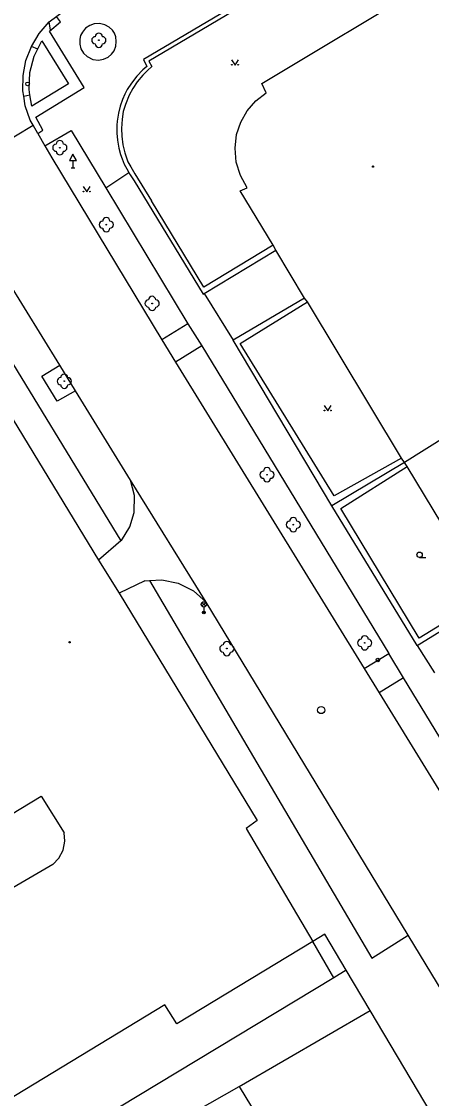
# Model space of a CAD drawing. Extents: x -599770 to -598493, y -1162076 to -1159209.
# Drawn here: x -598633.9 to -598605.2, y -1159605.2 to -1159529.8 of the extents above; entities that cross this region are included whole.
import ezdxf

# ---------------------------------------------------------------- set-up
doc = ezdxf.new("R2010")
doc.units = 0
doc.layers.add('Podklad', color=7, linetype='Continuous')

msp = doc.modelspace()

# ---------------------------------------------------------------- linework, layer by layer
at = {"layer": 'Podklad'}
for p, q in [((-598630.28, -1159539.491), (-598630.28, -1159540)), ((-598630.405, -1159540), (-598630.155, -1159540)), ((-598606.02, -1159567.308), (-598605.582, -1159567.308)), ((-598621.253, -1159570.73), (-598620.988, -1159570.465)), ((-598621.253, -1159570.465), (-598620.988, -1159570.73)), ((-598621.12, -1159570.785), (-598621.12, -1159571.16))]:
    msp.add_line(p, q, dxfattribs=at)
for points in [[(-598605.23, -1159526.98), (-598608.04, -1159522.28), (-598613.8, -1159525.82), (-598619.09, -1159529.06), (-598624.96, -1159532.54), (-598624.76, -1159532.92), (-598625.07, -1159533.19), (-598625.39, -1159533.51), (-598625.78, -1159533.98), (-598626.09, -1159534.46), (-598626.34, -1159534.93), (-598626.6, -1159535.57), (-598626.76, -1159536.07), (-598626.83, -1159536.61), (-598626.88, -1159537.25), (-598626.86, -1159537.79), (-598626.78, -1159538.39), (-598626.64, -1159538.96), (-598626.43, -1159539.6), (-598626.24, -1159539.93), (-598625.95, -1159540.43), (-598624.79, -1159542.33)], [(-598617.07, -1159534.09), (-598605.23, -1159526.98)], [(-598631.94, -1159529.79), (-598630.15, -1159528.44), (-598627.91, -1159529)], [(-598619.42, -1159528.91), (-598625.35, -1159532.43), (-598625.11, -1159532.9), (-598625.4, -1159533.15), (-598625.81, -1159533.58), (-598626.19, -1159534.07), (-598626.48, -1159534.53), (-598626.64, -1159534.84), (-598626.81, -1159535.22), (-598626.98, -1159535.7), (-598627.1, -1159536.19), (-598627.18, -1159536.73), (-598627.21, -1159537.01), (-598627.21, -1159537.59), (-598627.17, -1159538.08), (-598627.07, -1159538.63), (-598626.95, -1159539.07), (-598626.84, -1159539.38), (-598626.69, -1159539.75), (-598626.52, -1159540.09), (-598626.37, -1159540.34), (-598626.28, -1159540.49), (-598626, -1159540.91), (-598621.16, -1159548.85)], [(-598632.75, -1159537.6), (-598633.07, -1159537.03), (-598633.27, -1159536.67), (-598633.62, -1159535.66), (-598633.73, -1159534.98), (-598633.79, -1159534.61), (-598633.77, -1159533.55), (-598633.57, -1159532.5), (-598633.19, -1159531.51), (-598632.64, -1159530.59), (-598631.94, -1159529.79)], [(-598632.75, -1159537.6), (-598632.39, -1159537.36), (-598632.88, -1159536.47), (-598629.5, -1159534.39), (-598631.93, -1159530.44), (-598631.86, -1159530.36), (-598631.94, -1159529.79)], [(-598631.93, -1159530.44), (-598631.144, -1159529.774), (-598631.44, -1159529.413)], [(-598628.489, -1159532.472), (-598628.144, -1159532.405), (-598627.823, -1159532.266), (-598627.593, -1159532.05), (-598627.401, -1159531.806), (-598627.277, -1159531.475), (-598627.253, -1159531.159), (-598627.291, -1159530.823), (-598627.382, -1159530.583), (-598627.521, -1159530.373), (-598627.746, -1159530.147), (-598628.044, -1159529.999), (-598628.417, -1159529.898), (-598628.801, -1159529.917), (-598629.108, -1159530.032), (-598629.395, -1159530.234), (-598629.625, -1159530.502), (-598629.745, -1159530.737), (-598629.798, -1159531.005), (-598629.807, -1159531.355), (-598629.721, -1159531.676), (-598629.539, -1159531.968), (-598629.285, -1159532.218), (-598628.901, -1159532.409), (-598628.489, -1159532.472)], [(-598633.16, -1159535.7), (-598633.29, -1159534.89), (-598633.35, -1159534.52), (-598633.29, -1159533.34), (-598632.99, -1159532.18), (-598632.45, -1159531.12)], [(-598632.45, -1159531.12), (-598630.6, -1159534.13), (-598633.16, -1159535.7)], [(-598632.74, -1159531.69), (-598633.19, -1159531.51)], [(-598619.19, -1159532.435), (-598618.94, -1159532.81), (-598618.69, -1159532.435)], [(-598616.76, -1159534.76), (-598617.07, -1159534.09)], [(-598633.73, -1159534.98), (-598633.29, -1159534.89)], [(-598617.48, -1159535.32), (-598616.76, -1159534.76)], [(-598618.08, -1159536.01), (-598617.48, -1159535.32)], [(-598618.54, -1159536.8), (-598618.08, -1159536.01)], [(-598639.27, -1159540.75), (-598633.07, -1159537.03)], [(-598632.25, -1159538.47), (-598630.41, -1159537.4), (-598627.98, -1159541.41), (-598622.23, -1159550.93), (-598624.06, -1159552.05)], [(-598618.84, -1159537.67), (-598618.54, -1159536.8)], [(-598632.75, -1159537.6), (-598632.25, -1159538.47)], [(-598618.94, -1159538.64), (-598618.84, -1159537.67)], [(-598632.25, -1159538.47), (-598631.76, -1159539.32), (-598624.06, -1159552.05)], [(-598618.85, -1159539.61), (-598618.94, -1159538.64)], [(-598618.56, -1159540.54), (-598618.85, -1159539.61)], [(-598627.98, -1159541.41), (-598626.37, -1159540.34)], [(-598618.09, -1159541.4), (-598618.56, -1159540.54)], [(-598626.26, -1159561.89), (-598630.11, -1159555.63), (-598631.21, -1159553.84), (-598634.92, -1159547.81), (-598638.71, -1159541.66)], [(-598629.57, -1159541.325), (-598629.32, -1159541.7), (-598629.07, -1159541.325)], [(-598618.59, -1159541.62), (-598618.09, -1159541.4)], [(-598616.28, -1159545.42), (-598618.59, -1159541.62)], [(-598621.11, -1159548.36), (-598624.79, -1159542.33)], [(-598641.06, -1159543.01), (-598637.29, -1159549.2), (-598636.55, -1159550.41), (-598626.93, -1159566.15)], [(-598621.16, -1159548.85), (-598621.1, -1159548.81), (-598616.08, -1159545.77)], [(-598616.28, -1159545.42), (-598621.11, -1159548.36)], [(-598616.08, -1159545.77), (-598616.28, -1159545.42)], [(-598614.07, -1159549.14), (-598616.08, -1159545.77)], [(-598621.1, -1159548.81), (-598619.08, -1159552.09)], [(-598614.07, -1159549.14), (-598619.08, -1159552.09)], [(-598618.59, -1159552.31), (-598613.86, -1159549.4)], [(-598613.86, -1159549.4), (-598614.07, -1159549.14)], [(-598607.28, -1159560.36), (-598613.86, -1159549.4)], [(-598622.23, -1159550.93), (-598621.267, -1159552.487)], [(-598638.37, -1159551.28), (-598628.49, -1159567.5)], [(-598624.06, -1159552.05), (-598623.1, -1159553.62), (-598609.9, -1159575.08), (-598608.85, -1159576.79), (-598598.75, -1159593.23), (-598597.7, -1159594.94), (-598595.21, -1159598.99)], [(-598621.267, -1159552.487), (-598623.1, -1159553.62)], [(-598621.267, -1159552.487), (-598608.18, -1159574.03)], [(-598612.16, -1159563.68), (-598619.08, -1159552.09)], [(-598611.99, -1159562.99), (-598618.59, -1159552.31)], [(-598630.11, -1159555.63), (-598631.389, -1159556.352), (-598632.471, -1159554.603), (-598631.21, -1159553.84)], [(-598598.06, -1159555), (-598607.08, -1159560.66)], [(-598612.7, -1159556.655), (-598612.45, -1159557.03), (-598612.2, -1159556.655)], [(-598607.08, -1159560.66), (-598612.16, -1159563.68)], [(-598607.28, -1159560.36), (-598611.99, -1159562.99)], [(-598607.08, -1159560.66), (-598607.28, -1159560.36)], [(-598606.89, -1159560.93), (-598607.08, -1159560.66)], [(-598611.54, -1159563.88), (-598606.89, -1159560.93)], [(-598601.37, -1159570.09), (-598606.89, -1159560.93)], [(-598626.89, -1159566.11), (-598626.3, -1159565.16), (-598625.99, -1159564.16), (-598625.97, -1159562.97), (-598626.26, -1159561.89)], [(-598620.96, -1159570.45), (-598626.26, -1159561.89)], [(-598606.18, -1159573.47), (-598612.16, -1159563.68)], [(-598606.05, -1159572.97), (-598611.54, -1159563.88)], [(-598626.93, -1159566.15), (-598628.49, -1159567.5)], [(-598626.89, -1159566.11), (-598626.93, -1159566.15)], [(-598628.49, -1159567.5), (-598627.04, -1159569.8)], [(-598625.26, -1159568.95), (-598627.04, -1159569.8)], [(-598625.26, -1159568.95), (-598624.92, -1159568.93), (-598624.07, -1159568.87), (-598622.91, -1159569.11), (-598621.84, -1159569.65), (-598620.96, -1159570.45)], [(-598624.92, -1159568.93), (-598609.359, -1159595.373), (-598606.83, -1159593.76)], [(-598627.04, -1159569.8), (-598617.39, -1159585.73)], [(-598601.6, -1159602.39), (-598606.83, -1159593.76), (-598620.96, -1159570.45)], [(-598606.18, -1159573.47), (-598601.15, -1159570.36)], [(-598601.37, -1159570.09), (-598606.05, -1159572.97)], [(-598606.18, -1159573.47), (-598604.97, -1159575.39)], [(-598609.9, -1159575.08), (-598608.18, -1159574.03)], [(-598607.14, -1159575.74), (-598608.18, -1159574.03)], [(-598607.14, -1159575.74), (-598608.85, -1159576.79)], [(-598597.11, -1159592.23), (-598607.14, -1159575.74)], [(-598636.04, -1159586.16), (-598632.51, -1159584.03)], [(-598632.51, -1159584.03), (-598630.9, -1159586.6)], [(-598617.39, -1159585.73), (-598618.17, -1159586.3)], [(-598618.17, -1159586.3), (-598613.5, -1159594.22)], [(-598630.97, -1159587.82), (-598630.85, -1159587.18)], [(-598630.85, -1159587.18), (-598630.9, -1159586.6)], [(-598631.27, -1159588.38), (-598630.97, -1159587.82)], [(-598631.69, -1159588.82), (-598631.27, -1159588.38)], [(-598631.69, -1159588.82), (-598634.49, -1159590.46)], [(-598612.66, -1159593.7), (-598613.5, -1159594.22)], [(-598611.15, -1159596.22), (-598612.66, -1159593.7)], [(-598613.5, -1159594.22), (-598623, -1159599.99)], [(-598612.02, -1159596.75), (-598613.5, -1159594.22)], [(-598611.15, -1159596.22), (-598612.02, -1159596.75), (-598628.38, -1159606.63)], [(-598597.99, -1159618.39), (-598609.47, -1159599.04), (-598611.15, -1159596.22)], [(-598623.86, -1159598.65), (-598640.87, -1159608.97)], [(-598623, -1159599.99), (-598623.86, -1159598.65)], [(-598618.64, -1159604.38), (-598609.47, -1159599.04)], [(-598623.79, -1159607.29), (-598618.64, -1159604.38)], [(-598618.64, -1159604.38), (-598608.65, -1159620.88)]]:
    msp.add_lwpolyline(points, dxfattribs=at)
msp.add_lwpolyline([(-598630.53, -1159539.491), (-598630.03, -1159539.491), (-598630.28, -1159539.058)], close=True, dxfattribs=at)
for centre, radius in [((-598628.47, -1159531.07), 0.025), ((-598619.165, -1159532.785), 0.025), ((-598618.715, -1159532.785), 0.025), ((-598633.46, -1159534.13), 0.125), ((-598631.2, -1159538.6), 0.025), ((-598609.28, -1159539.92), 0.045), ((-598609.28, -1159539.92), 0.0199), ((-598629.545, -1159541.675), 0.025), ((-598629.095, -1159541.675), 0.025), ((-598627.95, -1159543.99), 0.025), ((-598624.74, -1159549.51), 0.025), ((-598630.89, -1159554.96), 0.025), ((-598612.675, -1159557.005), 0.025), ((-598612.225, -1159557.005), 0.025), ((-598616.7, -1159561.51), 0.025), ((-598614.86, -1159565.01), 0.025), ((-598606.02, -1159567.12), 0.188), ((-598621.12, -1159570.597), 0.188), ((-598621.12, -1159571.16), 0.1), ((-598621.12, -1159571.16), 0.0723), ((-598621.12, -1159571.16), 0.0438), ((-598630.52, -1159573.25), 0.045), ((-598630.52, -1159573.25), 0.0199), ((-598619.51, -1159573.69), 0.025), ((-598609.86, -1159573.29), 0.025), ((-598608.94, -1159574.49), 0.125), ((-598612.91, -1159578), 0.25)]:
    msp.add_circle(centre, radius, dxfattribs=at)
for centre, start, end in [((-598628.47, -1159530.82), 0, 180), ((-598628.72, -1159531.07), 90, 270), ((-598628.47, -1159531.32), 180, 0), ((-598628.22, -1159531.07), 270, 90), ((-598631.2, -1159538.35), 0, 180), ((-598631.45, -1159538.6), 90, 270), ((-598631.2, -1159538.85), 180, 0), ((-598630.95, -1159538.6), 270, 90), ((-598627.95, -1159543.74), 0, 180), ((-598628.2, -1159543.99), 90, 270), ((-598627.95, -1159544.24), 180, 0), ((-598627.7, -1159543.99), 270, 90), ((-598624.99, -1159549.51), 90, 270), ((-598624.74, -1159549.26), 0, 180), ((-598624.49, -1159549.51), 270, 90), ((-598624.74, -1159549.76), 180, 0), ((-598631.14, -1159554.96), 90, 270), ((-598630.89, -1159554.71), 0, 180), ((-598630.64, -1159554.96), 270, 90), ((-598630.89, -1159555.21), 180, 0), ((-598616.95, -1159561.51), 90, 270), ((-598616.7, -1159561.26), 0, 180), ((-598616.45, -1159561.51), 270, 90), ((-598616.7, -1159561.76), 180, 0), ((-598614.86, -1159564.76), 0, 180), ((-598615.11, -1159565.01), 90, 270), ((-598614.86, -1159565.26), 180, 0), ((-598614.61, -1159565.01), 270, 90), ((-598609.86, -1159573.04), 0, 180), ((-598619.76, -1159573.69), 90, 270), ((-598619.51, -1159573.44), 0, 180), ((-598619.26, -1159573.69), 270, 90), ((-598610.11, -1159573.29), 90, 270), ((-598609.86, -1159573.54), 180, 0), ((-598609.61, -1159573.29), 270, 90), ((-598619.51, -1159573.94), 180, 0)]:
    msp.add_arc(centre, 0.25, start, end, dxfattribs=at)

doc.saveas('drawing.dxf')
